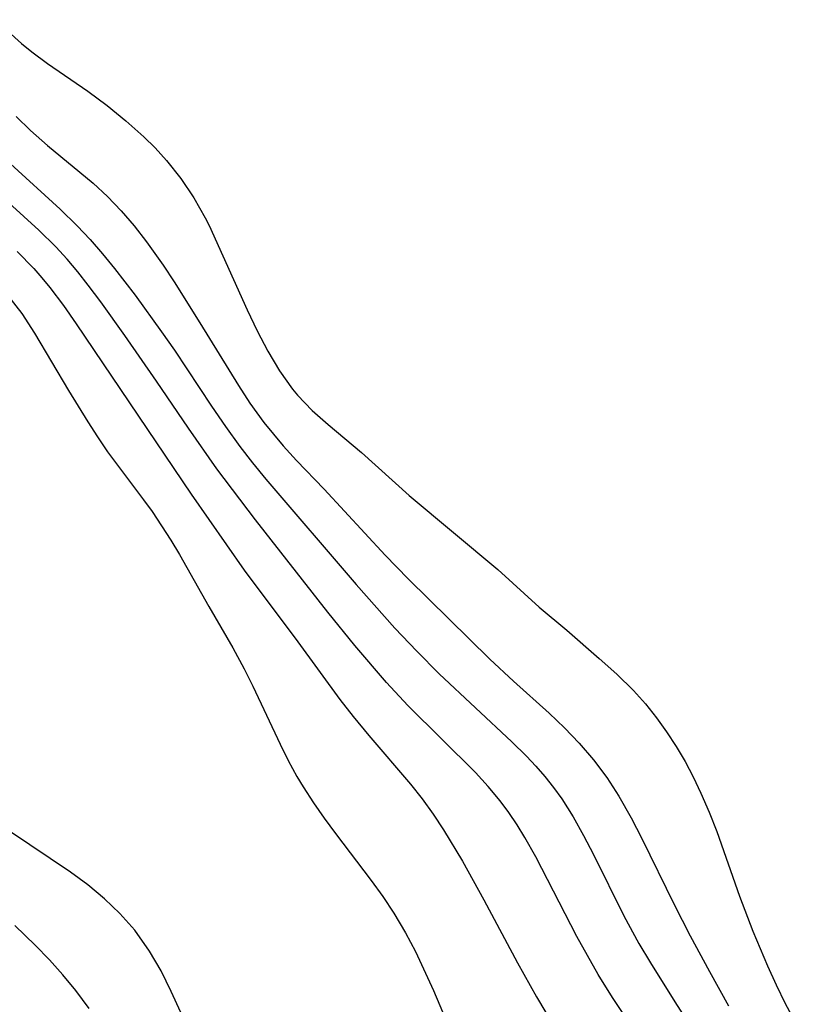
# Model space of a CAD drawing. Header units: metres. Extents: x 1073367 to 1082519, y 1569854 to 1574957.
# Tile 677 of 1056: x 1081048 to 1081110, y 1570717 to 1570794. Entities that reach past the tile are written whole.
import ezdxf

# ---------------------------------------------------------------- set-up
doc = ezdxf.new("R2010")
doc.units = ezdxf.units.M
doc.layers.add('CGG_CurvaNivelLidar_v1', color=253, linetype='Continuous', lineweight=30)

msp = doc.modelspace()

# ---------------------------------------------------------------- linework, layer by layer
at = {"layer": 'CGG_CurvaNivelLidar_v1'}
for p, q in [((1081046.4232, 1570794.0172, 77.5), (1081048.5055, 1570792.1519, 77.5)), ((1081048.5055, 1570792.1519, 77.5), (1081049.3165, 1570791.4908, 77.5)), ((1081049.3165, 1570791.4908, 77.5), (1081050.5442, 1570790.5754, 77.5)), ((1081050.5442, 1570790.5754, 77.5), (1081053.7046, 1570788.3998, 77.5)), ((1081053.7046, 1570788.3998, 77.5), (1081055.2277, 1570787.278, 77.5)), ((1081055.2277, 1570787.278, 77.5), (1081056.6985, 1570786.0901, 77.5)), ((1081048.087, 1570786.4135, 77), (1081049.2264, 1570785.3242, 77)), ((1081056.6985, 1570786.0901, 77.5), (1081058.1023, 1570784.837, 77.5)), ((1081049.2264, 1570785.3242, 77), (1081050.5522, 1570784.1601, 77)), ((1081058.1023, 1570784.837, 77.5), (1081058.9808, 1570783.9688, 77.5)), ((1081050.5522, 1570784.1601, 77), (1081054.1317, 1570781.2046, 77)), ((1081058.9808, 1570783.9688, 77.5), (1081059.8719, 1570782.9789, 77.5)), ((1081047.6509, 1570782.7132, 76.5), (1081051.5533, 1570779.1495, 76.5)), ((1081059.8719, 1570782.9789, 77.5), (1081060.9976, 1570781.552, 77.5)), ((1081049.8793, 1570777.4996, 76), (1081045.9742, 1570781.0437, 76)), ((1081054.1317, 1570781.2046, 77), (1081055.2635, 1570780.1598, 77)), ((1081060.9976, 1570781.552, 77.5), (1081062.0191, 1570780.0478, 77.5)), ((1081055.2635, 1570780.1598, 77), (1081056.3312, 1570779.0341, 77)), ((1081062.0191, 1570780.0478, 77.5), (1081062.9244, 1570778.4721, 77.5)), ((1081051.5533, 1570779.1495, 76.5), (1081052.8844, 1570777.852, 76.5)), ((1081056.3312, 1570779.0341, 77), (1081057.3385, 1570777.8429, 77)), ((1081052.8844, 1570777.852, 76.5), (1081053.896, 1570776.7746, 76.5)), ((1081057.3385, 1570777.8429, 77), (1081058.3005, 1570776.6031, 77)), ((1081062.9244, 1570778.4721, 77.5), (1081063.2273, 1570777.8718, 77.5)), ((1081063.2273, 1570777.8718, 77.5), (1081066.203, 1570771.2688, 77.5)), ((1081051.1975, 1570776.1941, 76), (1081049.8793, 1570777.4996, 76)), ((1081052.0832, 1570775.229, 76), (1081051.1975, 1570776.1941, 76)), ((1081053.896, 1570776.7746, 76.5), (1081054.8697, 1570775.6587, 76.5)), ((1081058.3005, 1570776.6031, 77), (1081059.6159, 1570774.7608, 77)), ((1081048.1719, 1570775.831, 75.5), (1081049.4661, 1570774.5072, 75.5)), ((1081054.8697, 1570775.6587, 76.5), (1081055.8113, 1570774.5112, 76.5)), ((1081052.9329, 1570774.229, 76), (1081052.0832, 1570775.229, 76)), ((1081059.6159, 1570774.7608, 77), (1081060.4707, 1570773.4586, 77)), ((1081049.4661, 1570774.5072, 75.5), (1081050.1161, 1570773.772, 75.5)), ((1081053.7499, 1570773.1989, 76), (1081052.9329, 1570774.229, 76)), ((1081055.8113, 1570774.5112, 76.5), (1081057.4291, 1570772.3977, 76.5)), ((1081050.1161, 1570773.772, 75.5), (1081050.7402, 1570773.0133, 75.5)), ((1081054.7184, 1570771.8963, 76), (1081053.7499, 1570773.1989, 76)), ((1081060.4707, 1570773.4586, 77), (1081062.5009, 1570770.2395, 77)), ((1081047.4124, 1570772.4171, 75), (1081048.528, 1570770.9762, 75)), ((1081050.7402, 1570773.0133, 75.5), (1081051.7986, 1570771.6082, 75.5)), ((1081057.4291, 1570772.3977, 76.5), (1081059.4951, 1570769.5368, 76.5)), ((1081051.7986, 1570771.6082, 75.5), (1081052.8093, 1570770.1583, 75.5)), ((1081056.6041, 1570769.2435, 76), (1081054.7184, 1570771.8963, 76)), ((1081048.528, 1570770.9762, 75), (1081049.5394, 1570769.435, 75)), ((1081066.203, 1570771.2688, 77.5), (1081066.9933, 1570769.6142, 77.5)), ((1081052.8093, 1570770.1583, 75.5), (1081061.8263, 1570756.7901, 75.5)), ((1081062.5009, 1570770.2395, 77), (1081065.5134, 1570765.3107, 77)), ((1081049.5394, 1570769.435, 75), (1081052.1931, 1570764.9379, 75)), ((1081059.0932, 1570765.6691, 76), (1081056.6041, 1570769.2435, 76)), ((1081059.4951, 1570769.5368, 76.5), (1081060.5064, 1570768.0802, 76.5)), ((1081066.9933, 1570769.6142, 77.5), (1081067.824, 1570768.0019, 77.5)), ((1081060.5064, 1570768.0802, 76.5), (1081063.4149, 1570763.6921, 76.5)), ((1081067.824, 1570768.0019, 77.5), (1081068.7312, 1570766.4622, 77.5)), ((1081068.7312, 1570766.4622, 77.5), (1081069.7563, 1570765.031, 77.5)), ((1081061.6012, 1570761.962, 76), (1081059.0932, 1570765.6691, 76)), ((1081052.1931, 1570764.9379, 75), (1081053.7027, 1570762.4736, 75)), ((1081065.5134, 1570765.3107, 77), (1081066.4248, 1570763.9294, 77)), ((1081069.7563, 1570765.031, 77.5), (1081070.1461, 1570764.5681, 77.5)), ((1081066.4248, 1570763.9294, 77), (1081067.5193, 1570762.4223, 77)), ((1081070.1461, 1570764.5681, 77.5), (1081071.3096, 1570763.3707, 77.5)), ((1081063.4149, 1570763.6921, 76.5), (1081064.5014, 1570762.1047, 76.5)), ((1081071.3096, 1570763.3707, 77.5), (1081072.5648, 1570762.2517, 77.5)), ((1081053.7027, 1570762.4736, 75), (1081054.4668, 1570761.2844, 75)), ((1081067.5193, 1570762.4223, 77), (1081068.2603, 1570761.4926, 77)), ((1081063.839, 1570758.7733, 76), (1081061.6012, 1570761.962, 76)), ((1081064.5014, 1570762.1047, 76.5), (1081065.6292, 1570760.5476, 76.5)), ((1081072.5648, 1570762.2517, 77.5), (1081075.1654, 1570760.0657, 77.5)), ((1081054.4668, 1570761.2844, 75), (1081055.2621, 1570760.119, 75)), ((1081068.2603, 1570761.4926, 77), (1081069.0326, 1570760.5897, 77)), ((1081055.2621, 1570760.119, 75), (1081058.0854, 1570756.3539, 75)), ((1081065.6292, 1570760.5476, 76.5), (1081066.6282, 1570759.2499, 76.5)), ((1081069.0326, 1570760.5897, 77), (1081070.0852, 1570759.444, 77)), ((1081075.1654, 1570760.0657, 77.5), (1081078.901, 1570756.6958, 77.5)), ((1081066.6282, 1570759.2499, 76.5), (1081067.6584, 1570757.9781, 76.5)), ((1081070.0852, 1570759.444, 77), (1081072.2485, 1570757.1962, 77)), ((1081066.8464, 1570754.7851, 76), (1081063.839, 1570758.7733, 76)), ((1081067.6584, 1570757.9781, 76.5), (1081074.7424, 1570749.7168, 76.5)), ((1081072.2485, 1570757.1962, 77), (1081077.0204, 1570752.0184, 77)), ((1081058.0854, 1570756.3539, 75), (1081058.747, 1570755.4283, 75)), ((1081061.8263, 1570756.7901, 75.5), (1081065.9638, 1570750.8271, 75.5)), ((1081078.901, 1570756.6958, 77.5), (1081085.8546, 1570750.8741, 77.5)), ((1081058.747, 1570755.4283, 75), (1081060.2251, 1570753.1967, 75)), ((1081072.5309, 1570747.5268, 76), (1081066.8464, 1570754.7851, 76)), ((1081060.2251, 1570753.1967, 75), (1081060.9104, 1570752.0647, 75)), ((1081060.9104, 1570752.0647, 75), (1081063.1979, 1570747.9774, 75)), ((1081077.0204, 1570752.0184, 77), (1081078.8217, 1570750.1487, 77)), ((1081065.9638, 1570750.8271, 75.5), (1081070.1661, 1570745.2052, 75.5)), ((1081085.8546, 1570750.8741, 77.5), (1081089.1112, 1570747.9379, 77.5)), ((1081078.8217, 1570750.1487, 77), (1081085.2281, 1570743.8644, 77)), ((1081074.7424, 1570749.7168, 76.5), (1081077.78, 1570746.2817, 76.5)), ((1081063.1979, 1570747.9774, 75), (1081065.077, 1570744.7313, 75)), ((1081089.1112, 1570747.9379, 77.5), (1081091.2743, 1570746.1219, 77.5)), ((1081074.6516, 1570744.9179, 76), (1081072.5309, 1570747.5268, 76)), ((1081077.78, 1570746.2817, 76.5), (1081079.4997, 1570744.471, 76.5)), ((1081091.2743, 1570746.1219, 77.5), (1081093.8019, 1570743.9077, 77.5)), ((1081065.077, 1570744.7313, 75), (1081065.9755, 1570743.0889, 75)), ((1081070.1661, 1570745.2052, 75.5), (1081073.4797, 1570740.6904, 75.5)), ((1081077.1194, 1570742.0223, 76), (1081074.6516, 1570744.9179, 76)), ((1081079.4997, 1570744.471, 76.5), (1081081.266, 1570742.7146, 76.5)), ((1081085.2281, 1570743.8644, 77), (1081087.0868, 1570742.122, 77)), ((1081093.8019, 1570743.9077, 77.5), (1081095.1796, 1570742.6771, 77.5)), ((1081065.9755, 1570743.0889, 75), (1081066.652, 1570741.7246, 75)), ((1081081.266, 1570742.7146, 76.5), (1081086.9651, 1570737.3742, 76.5)), ((1081095.1796, 1570742.6771, 77.5), (1081096.4996, 1570741.3911, 77.5)), ((1081066.652, 1570741.7246, 75), (1081068.7809, 1570737.1784, 75)), ((1081078.8104, 1570740.228, 76), (1081077.1194, 1570742.0223, 76)), ((1081087.0868, 1570742.122, 77), (1081089.8737, 1570739.6064, 77)), ((1081073.4797, 1570740.6904, 75.5), (1081074.5055, 1570739.3625, 75.5)), ((1081096.4996, 1570741.3911, 77.5), (1081097.4251, 1570740.3479, 77.5)), ((1081084.1037, 1570734.9521, 76), (1081078.8104, 1570740.228, 76)), ((1081097.4251, 1570740.3479, 77.5), (1081098.2971, 1570739.2477, 77.5)), ((1081074.5055, 1570739.3625, 75.5), (1081075.7469, 1570737.8692, 75.5)), ((1081089.8737, 1570739.6064, 77), (1081091.0866, 1570738.4626, 77)), ((1081098.2971, 1570739.2477, 77.5), (1081099.0932, 1570738.1505, 77.5)), ((1081091.0866, 1570738.4626, 77), (1081092.2425, 1570737.2704, 77)), ((1081075.7469, 1570737.8692, 75.5), (1081079.0164, 1570734.0599, 75.5)), ((1081099.0932, 1570738.1505, 77.5), (1081099.8453, 1570737.0143, 77.5)), ((1081068.7809, 1570737.1784, 75), (1081069.4199, 1570735.8959, 75)), ((1081086.9651, 1570737.3742, 76.5), (1081088.1163, 1570736.2304, 76.5)), ((1081092.2425, 1570737.2704, 77), (1081093.3627, 1570735.9515, 77)), ((1081099.8453, 1570737.0143, 77.5), (1081100.5442, 1570735.8374, 77.5)), ((1081088.1163, 1570736.2304, 76.5), (1081088.8458, 1570735.4565, 76.5)), ((1081069.4199, 1570735.8959, 75), (1081070.1059, 1570734.6408, 75)), ((1081088.8458, 1570735.4565, 76.5), (1081089.5432, 1570734.6579, 76.5)), ((1081093.3627, 1570735.9515, 77), (1081094.3964, 1570734.56, 77)), ((1081100.5442, 1570735.8374, 77.5), (1081101.1874, 1570734.6099, 77.5)), ((1081070.1059, 1570734.6408, 75), (1081070.5975, 1570733.8267, 75)), ((1081085.0951, 1570733.8723, 76), (1081084.1037, 1570734.9521, 76)), ((1081089.5432, 1570734.6579, 76.5), (1081090.2288, 1570733.7912, 76.5)), ((1081094.3964, 1570734.56, 77), (1081095.3468, 1570733.1044, 77)), ((1081101.1874, 1570734.6099, 77.5), (1081101.7799, 1570733.3477, 77.5)), ((1081070.5975, 1570733.8267, 75), (1081071.4039, 1570732.5881, 75)), ((1081079.0164, 1570734.0599, 75.5), (1081079.9364, 1570732.888, 75.5)), ((1081086.0308, 1570732.7493, 76), (1081085.0951, 1570733.8723, 76)), ((1081090.2288, 1570733.7912, 76.5), (1081090.8709, 1570732.8908, 76.5)), ((1081095.3468, 1570733.1044, 77), (1081096.3148, 1570731.4132, 77)), ((1081101.7799, 1570733.3477, 77.5), (1081102.4199, 1570731.8493, 77.5)), ((1081071.4039, 1570732.5881, 75), (1081072.2528, 1570731.3693, 75)), ((1081079.9364, 1570732.888, 75.5), (1081080.7934, 1570731.6891, 75.5)), ((1081086.7232, 1570731.8187, 76), (1081086.0308, 1570732.7493, 76)), ((1081090.8709, 1570732.8908, 76.5), (1081091.7587, 1570731.4831, 76.5)), ((1081080.7934, 1570731.6891, 75.5), (1081081.6054, 1570730.4533, 75.5)), ((1081087.3727, 1570730.8584, 76), (1081086.7232, 1570731.8187, 76)), ((1081091.7587, 1570731.4831, 76.5), (1081092.5778, 1570730.0231, 76.5)), ((1081096.3148, 1570731.4132, 77), (1081097.1556, 1570729.7928, 77)), ((1081102.4199, 1570731.8493, 77.5), (1081103.0182, 1570730.3249, 77.5)), ((1081072.2528, 1570731.3693, 75), (1081073.1328, 1570730.1657, 75)), ((1081087.9859, 1570729.8703, 76), (1081087.3727, 1570730.8584, 76)), ((1081052.3422, 1570727.1511, 75), (1081047.5576, 1570730.355, 75)), ((1081073.1328, 1570730.1657, 75), (1081075.9325, 1570726.4866, 75)), ((1081081.6054, 1570730.4533, 75.5), (1081083.0791, 1570727.9957, 75.5)), ((1081088.8449, 1570728.3517, 76), (1081087.9859, 1570729.8703, 76)), ((1081092.5778, 1570730.0231, 76.5), (1081093.3531, 1570728.527, 76.5)), ((1081103.0182, 1570730.3249, 77.5), (1081104.8064, 1570725.2569, 77.5)), ((1081097.1556, 1570729.7928, 77), (1081099.6816, 1570724.6131, 77)), ((1081092.0635, 1570722.0844, 76), (1081088.8449, 1570728.3517, 76)), ((1081093.3531, 1570728.527, 76.5), (1081095.7474, 1570723.7236, 76.5)), ((1081083.0791, 1570727.9957, 75.5), (1081084.7501, 1570724.9723, 75.5)), ((1081053.7089, 1570726.1384, 75), (1081052.3422, 1570727.1511, 75)), ((1081055.0098, 1570725.0593, 75), (1081053.7089, 1570726.1384, 75)), ((1081075.9325, 1570726.4866, 75), (1081076.8499, 1570725.2224, 75)), ((1081076.8499, 1570725.2224, 75), (1081077.7169, 1570723.9253, 75)), ((1081104.8064, 1570725.2569, 77.5), (1081105.8432, 1570722.5271, 77.5)), ((1081056.2266, 1570723.9042, 75), (1081055.0098, 1570725.0593, 75)), ((1081084.7501, 1570724.9723, 75.5), (1081087.3921, 1570720.0315, 75.5)), ((1081099.6816, 1570724.6131, 77), (1081100.9396, 1570722.1376, 77)), ((1081057.3913, 1570722.5886, 75), (1081056.2266, 1570723.9042, 75)), ((1081077.7169, 1570723.9253, 75), (1081078.6216, 1570722.391, 75)), ((1081095.7474, 1570723.7236, 76.5), (1081096.9252, 1570721.5594, 76.5)), ((1081049.5874, 1570721.4186, 75.5), (1081047.9934, 1570722.9652, 75.5)), ((1081058.5527, 1570720.9439, 75), (1081057.3913, 1570722.5886, 75)), ((1081078.6216, 1570722.391, 75), (1081079.3938, 1570720.909, 75)), ((1081100.9396, 1570722.1376, 77), (1081102.4477, 1570719.3486, 77)), ((1081105.8432, 1570722.5271, 77.5), (1081107.006, 1570719.7905, 77.5)), ((1081050.6963, 1570720.2725, 75.5), (1081049.5874, 1570721.4186, 75.5)), ((1081093.7333, 1570719.106, 76), (1081092.0635, 1570722.0844, 76)), ((1081096.9252, 1570721.5594, 76.5), (1081097.8266, 1570720.0307, 76.5)), ((1081059.4492, 1570719.4008, 75), (1081058.5527, 1570720.9439, 75)), ((1081079.3938, 1570720.909, 75), (1081080.8027, 1570717.8568, 75)), ((1081051.7627, 1570719.0916, 75.5), (1081050.6963, 1570720.2725, 75.5)), ((1081087.3921, 1570720.0315, 75.5), (1081088.9036, 1570717.3667, 75.5)), ((1081097.8266, 1570720.0307, 76.5), (1081099.7272, 1570716.9807, 76.5)), ((1081107.006, 1570719.7905, 77.5), (1081107.6835, 1570718.3053, 77.5)), ((1081052.7745, 1570717.8671, 75.5), (1081051.7627, 1570719.0916, 75.5)), ((1081060.2562, 1570717.7924, 75), (1081059.4492, 1570719.4008, 75)), ((1081094.8487, 1570717.3087, 76), (1081093.7333, 1570719.106, 76)), ((1081102.4477, 1570719.3486, 77), (1081103.9473, 1570716.6637, 77)), ((1081107.6835, 1570718.3053, 77.5), (1081108.3973, 1570716.8436, 77.5)), ((1081053.8186, 1570716.4575, 75.5), (1081052.7745, 1570717.8671, 75.5)), ((1081060.9928, 1570716.1375, 75), (1081060.2562, 1570717.7924, 75)), ((1081080.8027, 1570717.8568, 75), (1081084.4915, 1570709.1801, 75)), ((1081088.9036, 1570717.3667, 75.5), (1081089.634, 1570716.1454, 75.5)), ((1081095.6791, 1570716.0552, 76), (1081094.8487, 1570717.3087, 76)), ((1081099.7272, 1570716.9807, 76.5), (1081101.8975, 1570713.5959, 76.5)), ((1081108.3973, 1570716.8436, 77.5), (1081109.6537, 1570714.5487, 77.5))]:
    msp.add_line(p, q, dxfattribs=at)

doc.saveas('drawing.dxf')
